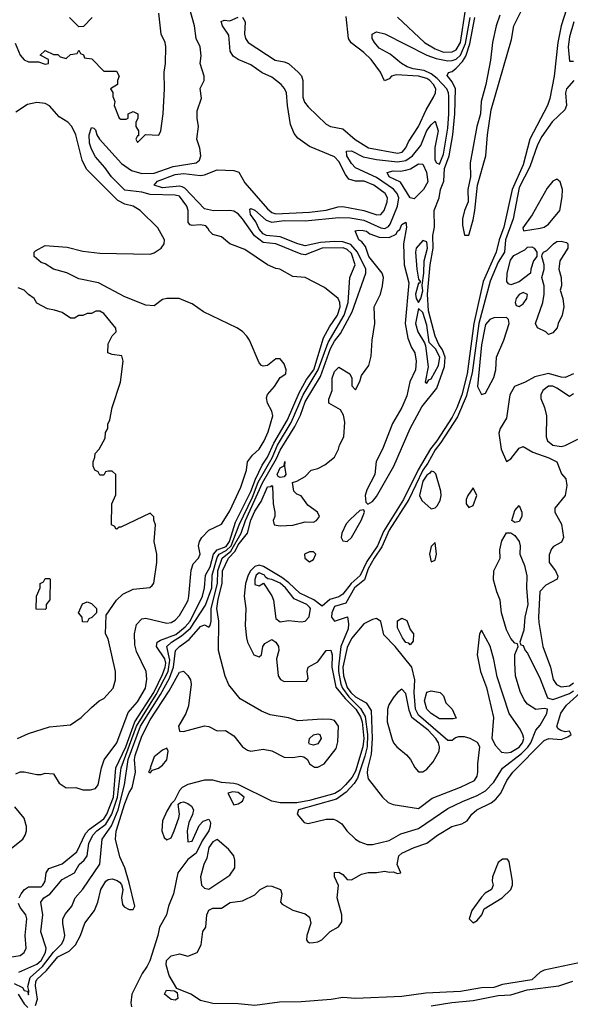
# Model space of a CAD drawing. Header units: inches. Extents: x 2380249 to 2585472, y 382747 to 546448.
# Tile 435 of 626: x 2515568 to 2518194, y 463082 to 467780. Entities that reach past the tile are written whole.
import ezdxf

# ---------------------------------------------------------------- set-up
doc = ezdxf.new("R2010")
doc.units = ezdxf.units.IN
doc.header["$MEASUREMENT"] = 0
doc.layers.add('C5416', color=7, linetype='Continuous')

msp = doc.modelspace()

# ---------------------------------------------------------------- linework, layer by layer
at = {"layer": 'C5416', "color": 4}
for points, elevation in [([(2515547, 467667), (2515570.7, 467610), (2515590, 467587.7), (2515610, 467578.8), (2515658, 467578), (2515690, 467567.3), (2515706, 467570), (2515706, 467590), (2515666, 467610), (2515690, 467632), (2515730, 467614), (2515750, 467614), (2515762, 467602), (2515790, 467594), (2515810, 467614), (2515842, 467618), (2515850, 467634), (2515858, 467618), (2515872.7, 467612.7), (2515878, 467598), (2515912.7, 467592.7), (2515970, 467534), (2516030, 467534), (2516042, 467510), (2516034, 467490), (2516034, 467470), (2516002, 467450), (2516011.6, 467431.6), (2516012.7, 467412.7), (2516022, 467390), (2516018, 467370), (2516042, 467310), (2516050, 467304.7), (2516075.3, 467304.7), (2516086, 467310), (2516086, 467330), (2516110, 467342), (2516130.9, 467330.9), (2516131.3, 467308.7), (2516122, 467290), (2516122, 467270), (2516134, 467250), (2516134, 467226), (2516130, 467226), (2516122, 467210), (2516130, 467194), (2516168, 467232), (2516231.8, 467228.2), (2516240.9, 467250), (2516252.6, 467330), (2516258.9, 467450), (2516257, 467530), (2516263.7, 467570), (2516264.5, 467650), (2516262, 467670), (2516242.7, 467710), (2516231.3, 467810)], 24), ([(2515566, 463590), (2515575.1, 463610), (2515591.8, 463630), (2515610, 463642.6), (2515670, 463643.1), (2515678.4, 463650), (2515689.6, 463670), (2515695.1, 463710), (2515707.3, 463730), (2515770, 463751.8), (2515840.5, 463810), (2515882.6, 463897.4), (2515901.4, 463918.6), (2515970, 463967.5), (2515983.9, 463990), (2516015, 464070), (2516026.3, 464210), (2516074.4, 464310), (2516116.6, 464430), (2516207.2, 464570), (2516250, 464655.5), (2516262.5, 464690), (2516264.9, 464710), (2516260.2, 464730), (2516221.1, 464790), (2516224.2, 464810), (2516239.8, 464820.2), (2516312.9, 464847.1), (2516357.3, 464882.7), (2516380.5, 464910), (2516440.2, 465030), (2516449.8, 465069.8), (2516454.8, 465130), (2516475.8, 465170), (2516492.8, 465230), (2516510, 465250.8), (2516553.1, 465266.9), (2516568, 465290), (2516598.1, 465381.9), (2516670, 465529.1), (2516692.1, 465587.9), (2516725.1, 465654.9), (2516750, 465692.4), (2516780.6, 465759.4), (2516845.5, 465870), (2516900.3, 465999.7), (2516936.7, 466063.3), (2516970.4, 466110), (2517017.8, 466262.2), (2517045.6, 466314.4), (2517083.8, 466370), (2517095.8, 466410), (2517094.7, 466430), (2517087.3, 466450), (2517021.7, 466501.7), (2516930, 466549.3), (2516870, 466554), (2516809.3, 466589.3), (2516790, 466592.3), (2516750, 466609.6), (2516642.5, 466682.5), (2516570, 466709.6), (2516530, 466743.7), (2516490, 466755.1), (2516472.7, 466770), (2516465.8, 466785.8), (2516455.4, 466795.4), (2516430, 466800.5), (2516390, 466797), (2516380.5, 466800.5), (2516371.7, 466811.7), (2516371.3, 466870), (2516365.6, 466890), (2516330, 466937.4), (2516310, 466943.1), (2516190, 466944.9), (2516150, 466957), (2516070, 466965.8), (2516005.3, 467030), (2515974.4, 467074.4), (2515930, 467126), (2515910, 467161.6), (2515901.2, 467190), (2515899.7, 467230), (2515910, 467264.7), (2515922, 467262), (2515930, 467254), (2515935.8, 467230), (2515948.4, 467210), (2516054.1, 467094.1), (2516100.8, 467060.8), (2516150, 467045.6), (2516210, 467047.3), (2516300.5, 467079.5), (2516410, 467096.3), (2516426, 467110), (2516432.3, 467130), (2516426.8, 467166.8), (2516413.2, 467210), (2516421.2, 467270), (2516414, 467310), (2516414.6, 467345.4), (2516434.6, 467405.4), (2516429.1, 467450.9), (2516448, 467490), (2516448.7, 467510), (2516429, 467570), (2516433.2, 467606.8), (2516429.3, 467650), (2516409.4, 467690), (2516402, 467750), (2516379.3, 467830)], 16), ([(2518175.3, 467830), (2518150.2, 467750), (2518133.8, 467670), (2518116.9, 467510), (2518095.6, 467404.4), (2518084.9, 467370), (2518001.5, 467210), (2517970, 467087), (2517917.1, 466970), (2517876.8, 466790), (2517855.3, 466730), (2517840.6, 466670), (2517777.8, 466530), (2517734.1, 466330), (2517702.2, 466090), (2517677, 465990), (2517652.1, 465927.9), (2517630, 465883.8), (2517556.8, 465770), (2517527.7, 465732.3), (2517467.7, 465632.3), (2517399.2, 465490), (2517302.5, 465337.5), (2517273.8, 465270), (2517224.4, 465195.6), (2517191.8, 465128.2), (2517149.6, 465090.4), (2517110, 465039.8), (2517090, 465026.6), (2517047.1, 465012.9), (2517010, 464981.6), (2516971.7, 465011.7), (2516903.9, 465043.9), (2516852.5, 465092.5), (2516817.9, 465117.9), (2516731, 465171), (2516710, 465177.3), (2516688.9, 465171.1), (2516668.9, 465151.1), (2516657.1, 465130), (2516644.3, 465090), (2516639.2, 465030), (2516646.4, 464970), (2516643.2, 464890), (2516649.1, 464830), (2516655.3, 464810), (2516684.9, 464750), (2516710, 464740.5), (2516720.9, 464750), (2516727, 464790), (2516737.1, 464802.9), (2516770, 464823), (2516790.2, 464810.2), (2516803.1, 464790), (2516804.4, 464770), (2516792.7, 464730), (2516800.5, 464650), (2516812.4, 464632.4), (2516830, 464623), (2516935.4, 464624.6), (2516943.7, 464636.3), (2516938.4, 464670), (2516944, 464690), (2516990, 464716.3), (2517029.7, 464770.3), (2517051.8, 464771.8), (2517058.7, 464750), (2517056.5, 464690), (2517076.1, 464596.1), (2517120.8, 464540.8), (2517170.8, 464490), (2517193.6, 464453.6), (2517200.7, 464430), (2517208.8, 464351.2), (2517205, 464310), (2517170, 464195.1), (2517154, 464166), (2517121.8, 464130), (2517095.9, 464104.1), (2517071.5, 464088.5), (2516950, 464053.9), (2516890, 464043.7), (2516810, 464044), (2516770, 464051.6), (2516610.5, 464130.5), (2516590, 464136.5), (2516530, 464141.1), (2516490, 464151.6), (2516450, 464151.6), (2516370, 464131.6), (2516343.6, 464116.4), (2516330, 464103), (2516305.7, 464054.3), (2516290, 464038), (2516270, 464004.5), (2516250, 463957.2), (2516246.5, 463910), (2516257.5, 463877.5), (2516270, 463867.3), (2516290, 463877.3), (2516305.6, 463910), (2516327.9, 463972.1), (2516329.6, 463990), (2516323.3, 464036.7), (2516334.8, 464045.2), (2516350, 464048), (2516370, 464040.4), (2516387.3, 464027.3), (2516396.5, 464010), (2516392.5, 463987.5), (2516375.3, 463950), (2516366.7, 463910), (2516370, 463858), (2516390, 463861), (2516424.4, 463935.6), (2516443.6, 463956.4), (2516470, 463964.9), (2516478, 463950), (2516477.3, 463930), (2516470.8, 463909.2), (2516437.8, 463862.2), (2516410, 463802.9), (2516370, 463774), (2516322.6, 463710), (2516301, 463610), (2516277.7, 463550), (2516267.7, 463510), (2516234.2, 463450), (2516226.5, 463410), (2516188.1, 463290), (2516176.1, 463263.9), (2516152.3, 463230), (2516103.2, 463130), (2516098.8, 463090), (2516101.2, 463070)], 4), ([(2516630, 467792), (2516642.8, 467770), (2516640.7, 467710), (2516644.9, 467690), (2516657.3, 467670), (2516785.8, 467585.8), (2516830, 467578.8), (2516850, 467571), (2516896.3, 467530), (2516911.6, 467511.5), (2516918.7, 467490), (2516918.9, 467410), (2516926.1, 467386.1), (2516943.4, 467363.4), (2517030, 467280.4), (2517050, 467270.4), (2517110, 467259.1), (2517168.1, 467208.1), (2517231.5, 467168.5), (2517370, 467143.6), (2517391.6, 467148.4), (2517410, 467168), (2517422.9, 467197.1), (2517470, 467270.6), (2517506.6, 467350), (2517542.4, 467410), (2517551.3, 467430), (2517552.4, 467450), (2517542.2, 467470), (2517524, 467490), (2517510, 467499.3), (2517470, 467510.6), (2517363.1, 467516.9), (2517342, 467510), (2517330, 467498), (2517307.3, 467487.3), (2517288.7, 467530), (2517244.5, 467590), (2517210, 467622.9), (2517149.6, 467669.6), (2517136, 467690), (2517124.7, 467795.3)], 12), ([(2517370, 467791.3), (2517499.1, 467670), (2517550, 467640.9), (2517590, 467625.2), (2517630, 467625.5), (2517650, 467636.5), (2517670.5, 467670), (2517694.1, 467825.9)], 12), ([(2517858.4, 467801.6), (2517839.7, 467750), (2517823.5, 467670), (2517813.2, 467586.8), (2517791.3, 467470), (2517768.3, 467390), (2517765.4, 467330), (2517748.4, 467270), (2517716.1, 467096.1), (2517717.3, 467030), (2517705.2, 466970), (2517706.5, 466910), (2517689.1, 466870), (2517679.6, 466830), (2517679.9, 466799.9), (2517690, 466751.3), (2517710, 466751.3), (2517730, 466824.7), (2517739.1, 466870), (2517752, 466990), (2517790.9, 467130), (2517798.4, 467230), (2517816.1, 467350), (2517914.3, 467685.7), (2517925.4, 467750), (2517964.5, 467830)], 4), ([(2515542.2, 463182.2), (2515581.8, 463161.8), (2515590, 463148.5), (2515604.9, 463144.9), (2515610, 463128), (2515612.2, 463147.8), (2515606.6, 463166.6), (2515617.4, 463210), (2515677.4, 463262.6), (2515730, 463331.6), (2515767.8, 463370), (2515779.5, 463390), (2515783.7, 463410), (2515773.2, 463470), (2515774, 463490), (2515786, 463514), (2515817.2, 463550), (2515833.2, 463590), (2515870, 463631), (2515949.7, 463750.3), (2515961.3, 463870), (2516005.5, 463934.5), (2516037.5, 464010), (2516068.1, 464130), (2516085.5, 464250), (2516144.5, 464410), (2516239.4, 464560.6), (2516281.9, 464638.1), (2516301.2, 464690), (2516311.5, 464770), (2516329.6, 464790), (2516376.6, 464823.4), (2516430, 464885.5), (2516450, 464893.4), (2516470, 464881), (2516477.2, 464890), (2516482, 464910), (2516482, 464970), (2516511.5, 465090), (2516512.6, 465150), (2516533.6, 465210), (2516575.7, 465244.3), (2516624.6, 465330), (2516644.6, 465390), (2516726.5, 465570), (2516793.2, 465686.8), (2516810, 465726), (2516880.7, 465839.3), (2516907.1, 465892.9), (2516930, 465957), (2517002.5, 466077.5), (2517050, 466211.5), (2517070, 466246.7), (2517097.8, 466282.2), (2517153.3, 466386.7), (2517218.3, 466570), (2517218.7, 466590), (2517179.8, 466670), (2517146.8, 466706.8), (2517110, 466719.5), (2517070, 466721.7), (2517002.7, 466717.3), (2516930, 466701.4), (2516895.1, 466710), (2516810, 466743.8), (2516746, 466750), (2516730, 466757.4), (2516710, 466779.5), (2516694.5, 466814.5), (2516668.2, 466850), (2516665.1, 466874.9), (2516670, 466878.8), (2516690, 466870.4), (2516743.2, 466823.2), (2516770, 466813.6), (2516830, 466821.6), (2516930, 466819.3), (2517090, 466835.4), (2517144.9, 466835.1), (2517210, 466823.5), (2517290, 466786.4), (2517310, 466783.9), (2517326.8, 466793.2), (2517335.1, 466804.9), (2517369.7, 466890), (2517376.4, 466930), (2517368.6, 466950), (2517351.1, 466971.1), (2517270, 467026), (2517170, 467073.3), (2517150, 467094), (2517128.2, 467130), (2517127.3, 467152.7), (2517150, 467153.4), (2517206.1, 467126.1), (2517270, 467112.2), (2517370, 467101.8), (2517410, 467108.2), (2517441.1, 467130), (2517480.5, 467179.5), (2517510, 467250.6), (2517530, 467278.8), (2517550, 467296), (2517563.8, 467250), (2517547.7, 467170), (2517548.7, 467111.3), (2517556.3, 467096.3), (2517570, 467090.6), (2517590, 467138), (2517610, 467262), (2517615.4, 467330), (2517614.5, 467414.5), (2517613.8, 467430), (2517605.4, 467450), (2517558.6, 467498.6), (2517530, 467521.5), (2517497.1, 467537.1), (2517445.2, 467545.2), (2517415.3, 467555.3), (2517389.6, 467570), (2517335, 467615.1), (2517283.1, 467643.1), (2517259.6, 467670), (2517249.5, 467690), (2517249.2, 467710), (2517270, 467722), (2517310, 467712.7), (2517510, 467610.2), (2517555.1, 467595.1), (2517610, 467582.8), (2517630, 467584.2), (2517650, 467591.2), (2517670, 467610.2), (2517694.2, 467665.8), (2517717.1, 467790)], 8), ([(2515564.9, 463235.1), (2515650, 463273.8), (2515670, 463292), (2515690.8, 463330), (2515694.3, 463350), (2515668.3, 463428.3), (2515678.9, 463510), (2515669.6, 463570.4), (2515683.7, 463590), (2515711.7, 463608.3), (2515770, 463678), (2515829.7, 463710.3), (2515851.1, 463748.9), (2515876.2, 463770), (2515889.7, 463790), (2515898.5, 463850), (2515917.6, 463890), (2515936.4, 463910), (2515978.7, 463941.3), (2516008.2, 463990), (2516034.9, 464070), (2516052.9, 464210), (2516125.7, 464410), (2516219.5, 464560.5), (2516275.5, 464670), (2516284.8, 464724.8), (2516269.8, 464790), (2516292.4, 464810), (2516340.5, 464839.5), (2516382.4, 464877.6), (2516454.2, 464985.8), (2516483.9, 465070), (2516485.6, 465130), (2516510, 465214.6), (2516519, 465230), (2516553.1, 465246.9), (2516577, 465270), (2516614.2, 465370), (2516677.7, 465502.3), (2516706.2, 465573.8), (2516771.6, 465690), (2516798.1, 465750), (2516862.7, 465857.3), (2516919.9, 465990), (2516991.1, 466108.9), (2517039.7, 466240.3), (2517115.6, 466370), (2517135.4, 466430), (2517142.7, 466550), (2517167.6, 466610), (2517150, 466663.6), (2517130, 466682.7), (2517110.5, 466690.5), (2517010, 466689.8), (2516930, 466657.7), (2516910, 466661.1), (2516790, 466709.7), (2516730, 466717.1), (2516687.8, 466747.8), (2516630, 466829.6), (2516610, 466852.8), (2516590, 466866), (2516570, 466869.6), (2516492.4, 466867.6), (2516450, 466877), (2516356.2, 466976.2), (2516342.9, 466982.9), (2516330, 466986), (2516250, 466977.7), (2516209.2, 466990), (2516226, 467010), (2516310, 467040.8), (2516350, 467046), (2516430, 467036.9), (2516450, 467038.9), (2516510, 467062.6), (2516590, 467060.4), (2516613, 467053), (2516641.3, 467001.3), (2516750, 466877), (2516770, 466859.6), (2516790, 466854), (2516950, 466861.7), (2517030, 466870.4), (2517087.1, 466887.1), (2517110, 466887.7), (2517210, 466868.7), (2517271.6, 466848.4), (2517290, 466850.8), (2517306, 466870), (2517320.5, 466910), (2517321.6, 466930), (2517311.5, 466950), (2517257, 466990), (2517210.6, 467009.4), (2517169.2, 467009.2), (2517138.6, 467018.6), (2517121.4, 467041.5), (2517090, 467102.9), (2517070, 467124.7), (2516950, 467174), (2516894.1, 467214.1), (2516876.4, 467236.4), (2516858.9, 467278.9), (2516844.7, 467370), (2516840.5, 467430), (2516831.1, 467451.1), (2516815.1, 467470), (2516770, 467506), (2516725.3, 467525.3), (2516670, 467564.5), (2516610, 467589.5), (2516585.9, 467605.9), (2516571.8, 467630), (2516565.4, 467705.4), (2516535.3, 467750), (2516528.7, 467771.3), (2516543.1, 467776.9), (2516570, 467774.8), (2516610, 467791.3)], 12), ([(2515643, 463077), (2515653.8, 463106.2), (2515643.7, 463170), (2515644.6, 463190), (2515650, 463201.3), (2515696.7, 463243.3), (2515750, 463308.7), (2515803.5, 463336.5), (2515833.9, 463366.1), (2515858, 463410), (2515878.7, 463470), (2515925.1, 463530), (2515940.7, 463570), (2515954.7, 463630), (2515979.5, 463670), (2515990, 463677.6), (2516010, 463680.3), (2516033.5, 463673.5), (2516044.9, 463664.9), (2516054.4, 463654.4), (2516060.5, 463630), (2516054.4, 463590), (2516058.8, 463558.8), (2516067.2, 463547.2), (2516090, 463534.9), (2516110, 463534.8), (2516116.9, 463550), (2516090, 463662), (2516070, 463734), (2516046.2, 463786.2), (2516025.7, 463870), (2516028.5, 463908.5), (2516070, 464040.7), (2516090, 464093), (2516105.3, 464114.7), (2516120.9, 464190), (2516115.4, 464250), (2516118.2, 464270), (2516150, 464361.6), (2516190, 464440.3), (2516281.8, 464578.2), (2516330, 464666.8), (2516350, 464671), (2516370, 464651), (2516382, 464630), (2516385.5, 464610), (2516374, 464506), (2516360.5, 464470), (2516326, 464410), (2516330, 464386), (2516350, 464384.4), (2516450, 464410.3), (2516470, 464408), (2516510, 464387.3), (2516550, 464388), (2516590, 464363.8), (2516630.5, 464310.5), (2516655.2, 464295.2), (2516670, 464290.6), (2516730, 464299.3), (2516771.3, 464291.3), (2516830, 464261.6), (2516870, 464260.5), (2516906.8, 464266.8), (2516923.5, 464263.5), (2516941, 464250), (2516951, 464230), (2516973.7, 464213.7), (2516990, 464213), (2517020.9, 464230), (2517076.8, 464303.2), (2517085.9, 464334.1), (2517088.9, 464410), (2517070, 464436.1), (2517050, 464441.6), (2517010, 464443.1), (2516895.3, 464435.3), (2516850, 464449.8), (2516763.2, 464463.2), (2516721.6, 464481.6), (2516619.3, 464539.3), (2516566.3, 464606.3), (2516548.4, 464648.4), (2516515.9, 464770), (2516518, 464910), (2516508, 464970), (2516514.4, 465014.4), (2516534.1, 465090), (2516535.8, 465150), (2516564.2, 465210), (2516596.5, 465243.5), (2516610, 465274.7), (2516655.1, 465330), (2516670, 465392), (2516690, 465434.6), (2516719.1, 465480.9), (2516750, 465550.4), (2516767, 465553), (2516770, 465558), (2516773.7, 465553.7), (2516776.3, 465470), (2516784.9, 465430), (2516784.9, 465410), (2516776.3, 465390), (2516781, 465370), (2516810, 465364.6), (2516870, 465367.4), (2516930, 465384.4), (2516970, 465382), (2516984, 465390), (2516997.2, 465410), (2516989.2, 465430), (2516942.9, 465462.9), (2516910, 465508.7), (2516890, 465515.3), (2516875.3, 465530), (2516868.7, 465571.3), (2516890, 465578), (2516930, 465601), (2516958, 465630), (2516990, 465638.8), (2517024.1, 465655.9), (2517070, 465692), (2517088.7, 465730), (2517093.2, 465750), (2517113.6, 465790), (2517119.1, 465859.1), (2517112.9, 465892.9), (2517098.6, 465918.6), (2517042, 465950), (2517042, 465970), (2517059, 466010), (2517059, 466070), (2517070, 466102), (2517090, 466122), (2517142, 466090), (2517152, 466070), (2517152.7, 466032.7), (2517170, 466014), (2517190, 466054), (2517198, 466082), (2517234, 466130), (2517245.1, 466174.9), (2517249.7, 466250), (2517261.1, 466330), (2517259.3, 466410), (2517289.3, 466470.7), (2517298, 466510), (2517302.7, 466550), (2517297.2, 466570), (2517233.2, 466650), (2517217.5, 466697.5), (2517200.2, 466720.2), (2517186, 466730), (2517168.4, 466771.6), (2517184, 466776), (2517206, 466774), (2517222, 466770), (2517237.3, 466757.3), (2517282, 466742), (2517330, 466740.4), (2517363.6, 466756.4), (2517370, 466770.6), (2517381.5, 466778.5), (2517390, 466802), (2517410, 466814), (2517413.4, 466790), (2517399.1, 466710), (2517401.6, 466610), (2517424.4, 466524.4), (2517406.7, 466330), (2517419.9, 466259.9), (2517436.5, 466216.5), (2517452, 466190), (2517458.9, 466150), (2517456, 466110), (2517428.1, 466051.9), (2517414.4, 465985.6), (2517390.2, 465929.8), (2517346.3, 465853.7), (2517298, 465730), (2517267.4, 465672.6), (2517261.5, 465610), (2517223.5, 465536.5), (2517216.1, 465510), (2517218.5, 465478.5), (2517227.7, 465467.7), (2517250, 465480.8), (2517270, 465505.3), (2517352.5, 465650), (2517429.9, 465830.1), (2517486.7, 465933.3), (2517557.8, 466022.2), (2517594.8, 466125.2), (2517596.5, 466170), (2517584.7, 466204.7), (2517567.5, 466230), (2517549.9, 466269.9), (2517518.4, 466390), (2517513.2, 466470), (2517525.2, 466610), (2517540.2, 466690), (2517539.1, 466750), (2517545.8, 466790), (2517544.2, 466870), (2517569.1, 466930), (2517575.3, 466970), (2517590.6, 467010), (2517593.6, 467070), (2517616.1, 467130), (2517633.3, 467230), (2517644.1, 467330), (2517646.3, 467450), (2517630, 467482.9), (2517606.3, 467513.7), (2517612.9, 467527.1), (2517630, 467532.4), (2517650, 467548.5), (2517679.8, 467580.2), (2517695.1, 467604.9), (2517715.3, 467664.7), (2517738.7, 467790)], 4), ([(2515914, 467790), (2515872.7, 467747.3), (2515850, 467746), (2515806, 467790)], 24), ([(2518210.8, 467770), (2518190, 467698), (2518184.4, 467650), (2518190, 467582), (2518210, 467582)], 8), ([(2518210.6, 467490), (2518176, 467450), (2518171, 467430), (2518175.5, 467370), (2518168, 467350), (2518107, 467293), (2518058, 467222), (2518037.7, 467182.3), (2518001.6, 467078.4), (2517950, 466978.4), (2517921.3, 466830), (2517884.4, 466730), (2517880.3, 466670), (2517850, 466623), (2517811.9, 466531.9), (2517757.6, 466330), (2517725.5, 466094.5), (2517698, 465982), (2517655.7, 465884.3), (2517577.3, 465762.7), (2517550, 465727.9), (2517515.3, 465664.7), (2517490, 465629.8), (2517423.9, 465490), (2517330, 465343.9), (2517295.9, 465264.1), (2517258.4, 465210), (2517230, 465159.1), (2517212.1, 465107.9), (2517164.6, 465070), (2517123.4, 464996.6), (2517070, 464980.9), (2517057.1, 464950), (2517054.8, 464930), (2517070, 464911), (2517131.6, 464931.6), (2517136.7, 464896.7), (2517133.9, 464873.9), (2517100.2, 464790), (2517087.9, 464692.1), (2517088.9, 464670), (2517099.8, 464610), (2517108.3, 464590), (2517138, 464550), (2517193.9, 464493.9), (2517216.2, 464456.2), (2517226.8, 464370), (2517224.5, 464310), (2517214.5, 464265.5), (2517178.9, 464161.1), (2517163.5, 464136.5), (2517125.9, 464094.1), (2517078.7, 464061.3), (2516897.3, 464010), (2516891, 463990), (2516924.7, 463950), (2516944.5, 463944.5), (2517030, 463965.5), (2517064.9, 463964.9), (2517079.9, 463959.9), (2517103.8, 463943.8), (2517127.7, 463910), (2517170, 463870.5), (2517190, 463857.1), (2517224.7, 463844.7), (2517250, 463844.9), (2517330, 463864.4), (2517385.1, 463894.9), (2517470, 463921.3), (2517610, 464015.8), (2517679.3, 464050), (2517750, 464078), (2517790, 464100.3), (2517830, 464141.6), (2517870.7, 464209.3), (2517961.1, 464278.9), (2517991.6, 464308.4), (2518005, 464330), (2518029.7, 464390.3), (2518050, 464414.8), (2518082, 464470), (2518086, 464490), (2518070, 464494), (2518030, 464489), (2517990, 464514), (2517974.2, 464534.2), (2517954.2, 464574.2), (2517932.7, 464650), (2517928.9, 464711.1), (2517928.9, 464751.1), (2517946, 464790), (2517942, 464802), (2517930, 464806), (2517910, 464828), (2517889.3, 464869.3), (2517866, 464950), (2517859.5, 465010), (2517842.9, 465050), (2517827.1, 465107.1), (2517829.7, 465150.3), (2517859.3, 465210), (2517858, 465250), (2517866.8, 465293.2), (2517890, 465332), (2517910, 465331.3), (2517930, 465318.8), (2517950.4, 465290), (2517955.5, 465270), (2517953.4, 465230), (2517976.1, 465176.1), (2517986.9, 465126.9), (2517985.7, 465070), (2517991.7, 464990), (2517977, 464930), (2517972.4, 464867.6), (2517954, 464810), (2517958, 464798), (2517970, 464794), (2517978, 464770), (2517990, 464758), (2518050, 464634.8), (2518085.2, 464545.2), (2518110, 464537.3), (2518130, 464542.4), (2518190, 464564.7), (2518210, 464577.1)], 8), ([(2515550, 464182), (2515570, 464191.3), (2515590, 464191.3), (2515650, 464178), (2515670, 464178), (2515690, 464184.7), (2515730, 464182), (2515756.8, 464136.8), (2515790, 464114.8), (2515836, 464116), (2515870, 464106), (2515905.4, 464105.4), (2515930, 464112), (2515942, 464130), (2515958, 464210), (2515971.8, 464248.2), (2516031.7, 464330), (2516086.3, 464473.7), (2516130, 464524.6), (2516168.3, 464590), (2516174.2, 464634.2), (2516171.8, 464670), (2516125.5, 464765.5), (2516117.4, 464797.4), (2516115.3, 464850), (2516125.5, 464894.5), (2516150, 464922), (2516170, 464924.6), (2516270, 464901.1), (2516290, 464903.7), (2516310, 464915.5), (2516330, 464938), (2516361, 464990), (2516371.5, 465010), (2516375.5, 465030), (2516386.2, 465153.8), (2516396.2, 465183.8), (2516421.2, 465210), (2516428.7, 465230), (2516421.2, 465270), (2516425.2, 465290), (2516437.2, 465310), (2516470, 465344.9), (2516530, 465372.7), (2516542, 465390), (2516570, 465437.1), (2516623.5, 465550), (2516649.6, 465630), (2516654.5, 465670), (2516678.5, 465701.5), (2516710, 465730.3), (2516734.8, 465770), (2516752.8, 465812.8), (2516775.6, 465890), (2516771.3, 465911.3), (2516749.4, 465950), (2516744.8, 465975.2), (2516750, 465991), (2516784, 466030), (2516810, 466072), (2516838, 466090), (2516839, 466110), (2516830, 466138), (2516810, 466162), (2516790, 466162), (2516750.7, 466129.3), (2516730, 466126), (2516722, 466130), (2516710, 466142), (2516663.6, 466250), (2516651.6, 466270), (2516630, 466292), (2516604, 466310), (2516445.3, 466385.3), (2516390, 466423.7), (2516370, 466432.7), (2516329, 466449), (2516270, 466449.2), (2516250, 466444), (2516210, 466415.3), (2516170, 466417.2), (2516070, 466458), (2515943.7, 466523.7), (2515850, 466542.7), (2515792.5, 466572.5), (2515730, 466589.2), (2515690, 466615.3), (2515670, 466622), (2515638, 466650), (2515638, 466670), (2515643.1, 466676.9), (2515690, 466702), (2515794.4, 466694.4), (2515870, 466676), (2515950, 466666), (2516190, 466660.7), (2516210, 466667.3), (2516242.7, 466690), (2516257, 466710), (2516258.4, 466730), (2516227.2, 466787.2), (2516142, 466870), (2516109.8, 466889.8), (2516070, 466899.4), (2516036.8, 466916.8), (2515886.3, 467066.3), (2515865.7, 467110), (2515836, 467230), (2515816.1, 467270), (2515798, 467290), (2515756.4, 467316.4), (2515710, 467368.3), (2515690, 467379.8), (2515650, 467384.4), (2515605.1, 467374.9), (2515550, 467339)], 24), ([(2515558, 464350), (2515610, 464374), (2515710, 464406), (2515810, 464416), (2515862, 464450), (2515910, 464498), (2515948, 464530), (2515970, 464542), (2516014, 464590), (2516025.2, 464630), (2516025.2, 464670), (2515990, 464826), (2515978, 464850), (2515980.4, 464939.6), (2516029.1, 465010.9), (2516060.2, 465039.8), (2516110, 465062.8), (2516188.4, 465071.6), (2516200.4, 465079.6), (2516208.7, 465091.3), (2516222, 465190), (2516222, 465230), (2516209, 465290), (2516215.3, 465370), (2516207.3, 465392.7), (2516207.3, 465407.3), (2516190, 465426), (2516050, 465358), (2516042, 465358), (2516031.6, 465348.4), (2516026, 465350), (2516022, 465362), (2516006, 465370), (2516008, 465470), (2516027.3, 465512.7), (2516026, 465610), (2516010, 465626), (2515990, 465626), (2515978, 465622), (2515970, 465606), (2515950, 465606), (2515942, 465622), (2515926, 465630), (2515918, 465650), (2515918, 465670), (2515927.3, 465692.7), (2515928, 465710), (2515948, 465730), (2515976.4, 465783.6), (2515978, 465810), (2515988, 465830), (2515988, 465850), (2515998, 465870), (2516008.7, 465930), (2516048.7, 466050), (2516062, 466150), (2516055.3, 466175.3), (2516010, 466182), (2515988, 466190), (2515990, 466234), (2516008.7, 466271.3), (2516028, 466290), (2516027.3, 466307.3), (2515970, 466378), (2515950, 466388.7), (2515931.6, 466388.4), (2515910, 466378), (2515890, 466378), (2515870, 466368), (2515850, 466368), (2515830, 466355.3), (2515810, 466355.3), (2515770, 466382), (2515734.6, 466394.6), (2515700.4, 466400.4), (2515650, 466428), (2515638, 466450), (2515610, 466468), (2515588.9, 466488.9), (2515560.4, 466500.4)], 28), ([(2518210, 466089.6), (2518170, 466072), (2518150, 466073.6), (2518090, 466092.3), (2518024.5, 466075.5), (2517978.8, 466050), (2517927.3, 466030), (2517904.9, 465990), (2517890, 465878), (2517858.8, 465830), (2517853.7, 465806.3), (2517864, 465730), (2517890, 465672), (2517910, 465684.7), (2517950, 465734.8), (2517970, 465742.8), (2518015.8, 465715.8), (2518091, 465690), (2518130.3, 465670.3), (2518152.5, 465612.5), (2518173.4, 465590), (2518176.7, 465556.7), (2518170.3, 465509.7), (2518120.7, 465450), (2518120.7, 465430), (2518152.8, 465372.8), (2518162, 465310), (2518152.4, 465287.6), (2518113.4, 465266.6), (2518104.5, 465255.5), (2518093.7, 465226.3), (2518094, 465190), (2518122.8, 465150), (2518134.4, 465125.6), (2518131, 465110), (2518077.3, 465082.7), (2518048.9, 465051.1), (2518042.4, 464930), (2518043.4, 464903.4), (2518063.8, 464790), (2518099.5, 464690), (2518112.5, 464632.5), (2518127.6, 464607.6), (2518150, 464596.5), (2518190, 464602.2), (2518210, 464615.6)], 12), ([(2518210, 465995.3), (2518190, 465982), (2518130, 466022.4), (2518110, 466031.1), (2518090, 466031.1), (2518063.1, 466010), (2518054, 465990), (2518052.7, 465972.7), (2518070.4, 465930), (2518080.3, 465890), (2518079.3, 465790), (2518084.9, 465770), (2518111, 465750), (2518150, 465743.1), (2518170, 465748.4), (2518230, 465778.8)], 16), ([(2518250, 463284), (2518070, 463244.5), (2518050, 463236), (2518010, 463199.7), (2517870, 463177.2), (2517830, 463163.1), (2517770, 463160.3), (2517670, 463143.5), (2517505.2, 463134.8), (2517390, 463120.3), (2517170, 463109.8), (2517110, 463114.7), (2517054.3, 463105.7), (2516910, 463094.8), (2516807.1, 463092.9), (2516690, 463076.4), (2516610, 463085.4), (2516490, 463086.3), (2516430, 463100.9), (2516384, 463130), (2516318, 463158), (2516280.5, 463220.5), (2516267.1, 463270), (2516268.5, 463291.5), (2516290, 463314.4), (2516330, 463322.8), (2516370, 463311.3), (2516415.3, 463330), (2516433.6, 463366.4), (2516442, 463430), (2516455.3, 463450), (2516460.9, 463510), (2516470, 463530.8), (2516490, 463540.7), (2516530, 463541), (2516572.5, 463567.5), (2516630, 463576), (2516690, 463604.7), (2516715.3, 463630), (2516750, 463646.8), (2516770, 463646), (2516811.3, 463630), (2516818, 463610), (2516812, 463570), (2516819.6, 463559.6), (2516871.1, 463531.1), (2516930, 463514.8), (2516950, 463498), (2516956, 463470), (2516937.3, 463410), (2516936, 463390), (2516941.4, 463381.4), (2516950, 463376), (2516970, 463377.3), (2516990, 463380.7), (2517008.7, 463390), (2517049, 463430), (2517088, 463452), (2517103.9, 463476.1), (2517104.7, 463510), (2517082, 463590), (2517088.4, 463648.4), (2517068.7, 463690), (2517069.2, 463710.8), (2517090, 463712), (2517110, 463702), (2517130, 463678), (2517150, 463676), (2517197.5, 463702.5), (2517229.4, 463710.6), (2517270, 463710.7), (2517310, 463718), (2517330, 463712), (2517350, 463714), (2517370, 463706), (2517386, 463710), (2517368, 463750), (2517376, 463790), (2517390, 463804), (2517449.6, 463830.4), (2517509.6, 463850.4), (2517561.2, 463890), (2517629, 463930), (2517677.2, 463942.8), (2517702, 463958), (2517724, 463990), (2517749, 464010), (2517816.4, 464043.6), (2517839.1, 464060.9), (2517862.9, 464090), (2517891.6, 464150), (2517920.7, 464190), (2518070, 464340.7), (2518090.9, 464350.9), (2518150, 464346), (2518182, 464358), (2518198, 464370), (2518190, 464386), (2518170, 464382), (2518149, 464389), (2518136.5, 464396.5), (2518130, 464408), (2518149.1, 464470.9), (2518175.4, 464510), (2518256.7, 464583.3)], 4), ([(2515490, 463794.8), (2515582.7, 463870), (2515595.1, 463890), (2515600.9, 463910), (2515600.9, 463930), (2515589, 463970), (2515544.7, 464024.7)], 24), ([(2515510, 463305.5), (2515570, 463314.8), (2515589, 463330), (2515599, 463350), (2515594, 463410), (2515602.9, 463490), (2515597, 463510), (2515570, 463543.7), (2515562.8, 463562.8)], 16), ([(2517530, 463075.6), (2517628.9, 463091.1), (2517730, 463100.7), (2517850, 463125.2), (2517910, 463127.6), (2517988.7, 463151.3), (2518139, 463170), (2518206.6, 463193.4)], 4), ([(2515560.8, 463130), (2515590, 463085.3), (2515607.5, 463067.5)], 4)]:
    msp.add_lwpolyline(points, dxfattribs=dict(at, elevation=elevation))
for points, elevation in [([(2517450, 466924.5), (2517430, 466929.4), (2517384.2, 467004.2), (2517329.6, 467030), (2517321.2, 467050), (2517350, 467058.4), (2517383.3, 467056.7), (2517410, 467061.6), (2517431.2, 467068.8), (2517470, 467092), (2517490.3, 467090.3), (2517507.5, 467052.5), (2517513.8, 467006.2), (2517494.4, 466970)], 4), ([(2518130, 467019), (2518110, 467009), (2518083.8, 466976.2), (2518011.6, 466848.4), (2517967.3, 466787.3), (2517971.6, 466771.6), (2518050, 466784.4), (2518070, 466790.5), (2518090, 466804.9), (2518143.5, 466870), (2518155.1, 466935.1), (2518156.2, 466970), (2518146, 467006)], 12), ([(2517490, 466727), (2517459.5, 466690), (2517455.8, 466670), (2517461.7, 466590), (2517470, 466542), (2517478, 466530), (2517476.9, 466523.1), (2517470, 466522), (2517456.5, 466470), (2517458.9, 466450), (2517470, 466430.5), (2517482, 466450), (2517490, 466486), (2517487.3, 466512.7), (2517495.2, 466570), (2517496.8, 466630), (2517513.3, 466690), (2517510, 466719.3)], 8), ([(2518090, 466278), (2518078, 466290), (2518038, 466310), (2518028.7, 466330), (2518063.7, 466430), (2518069.6, 466470), (2518069.5, 466510), (2518059, 466550), (2518068.7, 466590), (2518068.7, 466610), (2518058, 466650), (2518060.4, 466659.6), (2518066, 466670), (2518082, 466678), (2518114, 466710), (2518130, 466720.7), (2518150, 466722.8), (2518176, 466716), (2518182, 466710), (2518182, 466690), (2518144.7, 466630), (2518138.8, 466590), (2518151, 466549), (2518151.3, 466510), (2518146, 466490), (2518158, 466450), (2518162.8, 466410), (2518156, 466370), (2518136, 466330), (2518131.3, 466310), (2518110, 466286)], 8), ([(2517910, 466514), (2517899.5, 466519.5), (2517891.4, 466531.4), (2517892.2, 466570), (2517908.1, 466631.9), (2517925.3, 466654.7), (2517977.6, 466682.4), (2517990, 466694), (2518010, 466696), (2518022, 466690), (2518034, 466670), (2518034, 466650), (2518018, 466630), (2518006, 466590), (2518004.7, 466570), (2517950, 466529.7)], 8), ([(2517970, 466478.4), (2517950, 466469.2), (2517936.3, 466450), (2517930.8, 466430), (2517936, 466416), (2517950, 466410.8), (2517970, 466424), (2517986.6, 466450), (2517989.1, 466469.1)], 12), ([(2517470, 466402), (2517456.5, 466330), (2517466.3, 466290), (2517498.7, 466238.7), (2517503.1, 466223.1), (2517516.7, 466123.3), (2517502, 466050), (2517510, 466046), (2517519, 466061), (2517530, 466066.8), (2517566, 466130), (2517571.7, 466170), (2517550.7, 466210), (2517520.4, 466240.4), (2517510, 466322.7), (2517490, 466382.7)], 8), ([(2517890, 466359), (2517830, 466358), (2517810.4, 466349.6), (2517790, 466325.2), (2517785.8, 466310), (2517770, 466228.7), (2517751, 466030), (2517770, 465992), (2517790, 465998), (2517830, 466072), (2517839.5, 466110), (2517841.6, 466170), (2517876.3, 466250), (2517902.7, 466330), (2517899, 466350)], 12), ([(2516810, 465595.3), (2516800.2, 465600.2), (2516795.3, 465610), (2516810, 465641), (2516829.2, 465650.8), (2516832, 465672), (2516831, 465650), (2516838, 465610), (2516830, 465598)], 4), ([(2517530, 465625.2), (2517524.4, 465615.6), (2517510, 465607), (2517490, 465578.4), (2517475.5, 465510), (2517485.8, 465485.8), (2517530, 465446), (2517550, 465451), (2517559.5, 465460.5), (2517574, 465486), (2517578, 465510), (2517577.2, 465530), (2517553.2, 465613.2), (2517543.1, 465623.1)], 12), ([(2517730, 465546), (2517704.7, 465510), (2517698, 465490), (2517698, 465470), (2517710, 465452), (2517730, 465462), (2517748, 465510)], 12), ([(2517930, 465381.2), (2517915.3, 465390), (2517930, 465438), (2517950, 465462), (2517962.8, 465430), (2517962.8, 465410), (2517950, 465385.2)], 8), ([(2517210, 465442), (2517190, 465437.6), (2517144.2, 465395.8), (2517125.9, 465374.1), (2517104.2, 465330), (2517101.7, 465310), (2517110, 465293.4), (2517130, 465290.4), (2517150, 465308.8), (2517196.1, 465390), (2517212.4, 465430)], 4), ([(2517550, 465286), (2517530, 465266), (2517522.8, 465230), (2517530, 465194), (2517550, 465202), (2517556, 465230)], 12), ([(2516970, 465241.2), (2516950, 465240.9), (2516926, 465230), (2516928.7, 465210), (2516950, 465194), (2516970, 465204), (2516981.2, 465230)], 4), ([(2516710, 465140.5), (2516695.5, 465130), (2516688.8, 465108.8), (2516690, 465084.7), (2516710, 465078), (2516731, 465091), (2516770.5, 465030.5), (2516778, 465010), (2516790, 464922.8), (2516810, 464907.3), (2516850, 464914), (2516910, 464907.3), (2516930, 464911), (2516949.4, 464930.6), (2516954.3, 464970), (2516950, 464977), (2516937, 464990), (2516877.4, 465017.4), (2516836, 465070), (2516810, 465091.5), (2516770, 465109.4), (2516752.3, 465112.3), (2516740.5, 465120.5), (2516736.2, 465130)], 8), ([(2515690, 464966), (2515647.3, 464967.3), (2515648, 465030), (2515666, 465070), (2515666, 465090), (2515682, 465098), (2515690, 465114), (2515710, 465114), (2515714, 465110), (2515712.7, 465012.7), (2515694, 464990), (2515694, 464970)], 28), ([(2515890, 464906), (2515867.3, 464907.3), (2515866, 464930), (2515848, 464950), (2515867.3, 464992.7), (2515890, 465002), (2515910, 464994), (2515934, 464970), (2515934, 464950), (2515912.7, 464927.3), (2515898, 464922)], 28), ([(2517270, 464922.7), (2517250, 464918), (2517210, 464897.2), (2517150, 464827.6), (2517130, 464785.2), (2517109.6, 464690.4), (2517112, 464650), (2517130, 464593.1), (2517146.7, 464570), (2517170, 464548.6), (2517219.9, 464519.9), (2517244.4, 464484.4), (2517248.5, 464350), (2517244.3, 464275.7), (2517226.5, 464206.5), (2517224.6, 464184.6), (2517230, 464158), (2517298.8, 464070), (2517324.9, 464044.9), (2517350, 464035.5), (2517470, 464017.3), (2517534.5, 464065.5), (2517670, 464118), (2517737.2, 464150), (2517749.3, 464170), (2517753.2, 464190), (2517753.2, 464230), (2517762.7, 464310), (2517751.6, 464331.6), (2517717.2, 464350), (2517690, 464358), (2517661.1, 464358.9), (2517645.8, 464354.2), (2517630, 464340.9), (2517610, 464341.6), (2517470, 464461.7), (2517456.2, 464490), (2517449.8, 464570), (2517452, 464630), (2517438.3, 464690), (2517358.3, 464790), (2517305.4, 464845.4), (2517290, 464908)], 12), ([(2517430, 464798), (2517424.7, 464804.7), (2517410, 464809.2), (2517393.2, 464830), (2517370, 464878), (2517370, 464911.3), (2517390, 464924.7), (2517413.7, 464913.7), (2517431, 464870), (2517446, 464850), (2517444.7, 464815.3)], 8), ([(2517770, 464868), (2517761, 464850), (2517750.5, 464749.5), (2517765.3, 464670), (2517793.7, 464593.7), (2517827.6, 464450), (2517820.5, 464350), (2517836.7, 464316.7), (2517866, 464286), (2517890, 464281.7), (2517910, 464285.8), (2517950, 464309.2), (2517966.4, 464330), (2517971.8, 464350), (2517967.9, 464367.9), (2517954.7, 464394.7), (2517902.4, 464470), (2517844.9, 464644.9), (2517830, 464728), (2517811.1, 464791.1)], 12), ([(2517390, 464585.2), (2517370, 464569.5), (2517350, 464545.1), (2517329.2, 464510.8), (2517322.3, 464490), (2517320.3, 464430), (2517344.9, 464344.9), (2517350.4, 464330), (2517366, 464310), (2517412.6, 464272.6), (2517432.2, 464250), (2517452, 464212), (2517470, 464190.7), (2517490, 464190.7), (2517510, 464204), (2517540.3, 464239.7), (2517568.7, 464290), (2517570.9, 464310), (2517566, 464330), (2517553.5, 464350), (2517516.2, 464390), (2517438.8, 464450), (2517424.9, 464484.9), (2517410, 464565.2)], 16), ([(2517570, 464444), (2517530, 464469.4), (2517509.6, 464490), (2517498, 464530), (2517510, 464571.3), (2517530, 464578), (2517574, 464570), (2517590, 464554), (2517601, 464521), (2517630.7, 464490), (2517650, 464448), (2517636, 464444)], 8), ([(2516970, 464318), (2516950, 464324), (2516947, 464330), (2516950, 464350.4), (2516970, 464368), (2516990, 464373.4), (2516998.8, 464370), (2517006, 464350), (2516990, 464324.5)], 4), ([(2516270, 464304), (2516250, 464295.1), (2516210, 464262.7), (2516191, 464211), (2516194, 464206), (2516190, 464206), (2516182, 464190), (2516190, 464186.8), (2516200.9, 464199.1), (2516230, 464208.9), (2516250, 464223.1), (2516270.7, 464249.3), (2516277, 464290)], 4), ([(2516584.4, 464095.6), (2516561, 464090), (2516590, 464034), (2516610, 464038), (2516630, 464052), (2516639, 464070), (2516610, 464092.2)], 8), ([(2516510, 463868.7), (2516490, 463857), (2516470.5, 463830), (2516459.9, 463780.1), (2516446, 463750), (2516430.7, 463690), (2516436, 463650), (2516450, 463636), (2516470, 463631), (2516490, 463644), (2516570, 463698.8), (2516593.6, 463733.6), (2516594, 463770), (2516588.7, 463790), (2516563.2, 463823.2)], 8), ([(2517870, 463774.5), (2517850, 463759.3), (2517822.8, 463690), (2517821, 463670), (2517826, 463650), (2517818, 463630), (2517788.1, 463611.9), (2517770, 463594), (2517724, 463530), (2517711, 463490), (2517730, 463471), (2517750, 463482.8), (2517772, 463510), (2517782.5, 463537.5), (2517869, 463590), (2517910, 463630.8), (2517918, 463650), (2517918.3, 463670), (2517902.7, 463762.7), (2517894.2, 463774.2)], 4), ([(2516310, 463102), (2516290, 463105.6), (2516259.3, 463130), (2516268, 463150), (2516306.8, 463146.8), (2516319.1, 463139.1), (2516322.8, 463110)], 4)]:
    msp.add_lwpolyline(points, close=True, dxfattribs=dict(at, elevation=elevation))

doc.saveas('drawing.dxf')
